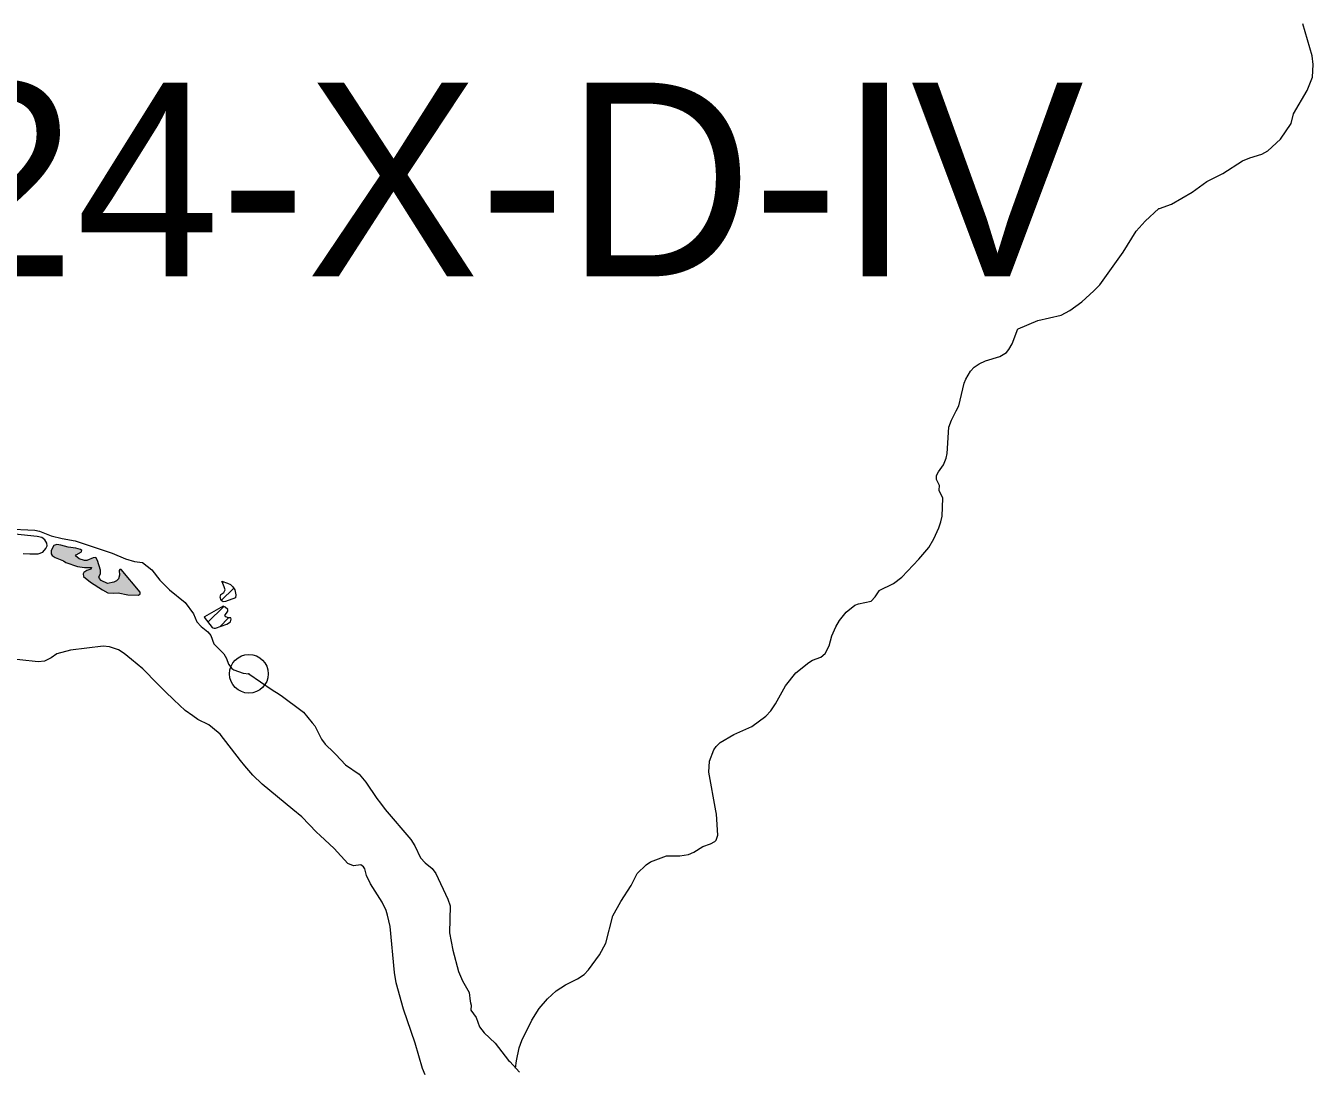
# Model space of a CAD drawing. Extents: x -1643653 to 4543381, y 1624270 to 13878484.
# Drawn here: x 600924 to 604258, y 8901466 to 8904160 of the extents above; entities that cross this region are included whole.
import ezdxf

# ---------------------------------------------------------------- set-up
doc = ezdxf.new("R2010")
doc.units = 0
doc.header["$LTSCALE"] = 200
doc.header["$PDMODE"] = 32
doc.header["$PDSIZE"] = 100
doc.layers.add('6', color=7, linetype='Continuous', lineweight=13)
doc.layers.add('60', color=7, linetype='Continuous', lineweight=13)

msp = doc.modelspace()

# ---------------------------------------------------------------- hatches: boundary and pattern name
at = {"layer": '6'}
msp.add_hatch(color=256, dxfattribs=at).paths.add_polyline_path([(601150.6, 8902725.2), (601134.7, 8902721.4), (601118.6, 8902729.2), (601113.6, 8902734.3), (601112.4, 8902738.6), (601116.7, 8902746.4), (601116.5, 8902755.9), (601109, 8902780.7), (601104, 8902788.7), (601097.9, 8902788.1), (601081.6, 8902781), (601075.5, 8902780.8), (601061.4, 8902785.3), (601052.3, 8902793.2), (601053.3, 8902795.5), (601067.3, 8902803.4), (601068.3, 8902807.1), (601065.2, 8902809.5), (601052.9, 8902813.1), (601033.2, 8902815.2), (601014.5, 8902820.9), (601004.2, 8902822.5), (600996.2, 8902819.5), (600989.2, 8902807.1), (600988.8, 8902798.6), (600992.2, 8902793.7), (600999.2, 8902789.2), (601021.4, 8902780.2), (601027.2, 8902776), (601057.3, 8902765.6), (601075.4, 8902762.7), (601093.4, 8902762.8), (601091.1, 8902758.6), (601080.8, 8902755.6), (601073.4, 8902750.4), (601071.7, 8902746.5), (601072.5, 8902739.9), (601090.4, 8902725.5), (601121.2, 8902705.2), (601135.1, 8902697.8), (601148.8, 8902696.4), (601162.1, 8902697.7), (601187.1, 8902692.6), (601214.5, 8902691.8), (601218.8, 8902695.2), (601218.8, 8902699.3), (601170, 8902757.8), (601166.7, 8902758.1), (601164.5, 8902755.3), (601165.2, 8902743.2), (601162.5, 8902733.7), (601157.4, 8902728.3)])

# ---------------------------------------------------------------- linework, layer by layer
for p, q in [((601428.1, 8902677.9), (601460.1, 8902709.9)), ((601431.2, 8902723.4), (601434, 8902726.2)), ((601393.6, 8902622), (601434.3, 8902662.7)), ((601424.2, 8902610.1), (601446.8, 8902632.8))]:
    msp.add_line(p, q, dxfattribs=at)
for points in [[(603848.5, 8903689.3), (603879.4, 8903699.9), (603932.5, 8903731.3), (603970.9, 8903758.4), (604011.4, 8903779.7), (604062.1, 8903811.7), (604081.3, 8903819.7), (604112.1, 8903829.5), (604128.1, 8903837.8), (604160.6, 8903868.1), (604188, 8903908.3), (604193.8, 8903933.4), (604229.6, 8903993.3), (604243.1, 8904028.2), (604244.7, 8904060.5), (604241.9, 8904082.8), (604217.8, 8904165.8)], [(603848.5, 8903689.3), (603879.4, 8903699.9), (603932.5, 8903731.3), (603970.9, 8903758.4), (604011.4, 8903779.7), (604062.1, 8903811.7), (604081.3, 8903819.7), (604112.1, 8903829.5), (604128.1, 8903837.8), (604160.6, 8903868.1), (604188, 8903908.3), (604193.8, 8903933.4), (604229.6, 8903993.3), (604243.1, 8904028.2), (604244.7, 8904060.5), (604241.9, 8904082.8), (604217.8, 8904165.8)], [(603483.1, 8903378.3), (603483.5, 8903378.8), (603534.8, 8903400.2), (603594.5, 8903414.3), (603616.7, 8903425.6), (603647.8, 8903448.6), (603679.1, 8903476.5), (603694.2, 8903492.2), (603694.2, 8903492.2), (603754.4, 8903576.4), (603788.6, 8903630.3), (603811.4, 8903656.2), (603846.9, 8903688.8), (603848.5, 8903689.3)], [(603483.1, 8903378.3), (603483.5, 8903378.8), (603534.8, 8903400.2), (603594.5, 8903414.3), (603616.7, 8903425.6), (603647.8, 8903448.6), (603679.1, 8903476.5), (603694.2, 8903492.2), (603694.2, 8903492.2), (603754.4, 8903576.4), (603788.6, 8903630.3), (603811.4, 8903656.2), (603846.9, 8903688.8), (603848.5, 8903689.3)], [(603324, 8903166.9), (603330.9, 8903180.3), (603344.7, 8903238.3), (603348.7, 8903249.1), (603360.5, 8903269.5), (603370.1, 8903279.6), (603382.8, 8903288.5), (603399.7, 8903296.2), (603436.4, 8903306.9), (603453.6, 8903318), (603459.7, 8903325.4), (603468.1, 8903340.2), (603483.1, 8903378.3)], [(603324, 8903166.9), (603330.9, 8903180.3), (603344.7, 8903238.3), (603348.7, 8903249.1), (603360.5, 8903269.5), (603370.1, 8903279.6), (603382.8, 8903288.5), (603399.7, 8903296.2), (603436.4, 8903306.9), (603453.6, 8903318), (603459.7, 8903325.4), (603468.1, 8903340.2), (603483.1, 8903378.3)], [(603279.8, 8902962.1), (603280.5, 8902974.6), (603273.5, 8902989.6), (603273.4, 8903000.5), (603278, 8903010.1), (603291.1, 8903028.1), (603297.7, 8903044.9), (603300.5, 8903057.1), (603304.6, 8903125.2), (603311.8, 8903143.4), (603311.8, 8903143.4), (603324, 8903166.9)], [(603279.8, 8902962.1), (603280.5, 8902974.6), (603273.5, 8902989.6), (603273.4, 8903000.5), (603278, 8903010.1), (603291.1, 8903028.1), (603297.7, 8903044.9), (603300.5, 8903057.1), (603304.6, 8903125.2), (603311.8, 8903143.4), (603311.8, 8903143.4), (603324, 8903166.9)], [(603125.3, 8902703.2), (603125.5, 8902703.4), (603161.9, 8902721.7), (603183.4, 8902737.9), (603227.5, 8902784.5), (603253, 8902814.8), (603266.1, 8902837.2), (603279.3, 8902865.2), (603284.7, 8902880.8), (603287.6, 8902895.8), (603289.1, 8902941.6), (603279.8, 8902961.4), (603279.8, 8902962.1)], [(603125.3, 8902703.2), (603125.5, 8902703.4), (603161.9, 8902721.7), (603183.4, 8902737.9), (603227.5, 8902784.5), (603253, 8902814.8), (603266.1, 8902837.2), (603279.3, 8902865.2), (603284.7, 8902880.8), (603287.6, 8902895.8), (603289.1, 8902941.6), (603279.8, 8902961.4), (603279.8, 8902962.1)], [(600874.1, 8902863), (600947.2, 8902859.5), (600959.4, 8902856.7), (600989.1, 8902845), (601017.9, 8902837.6), (601051.3, 8902831.4), (601146.6, 8902799.9), (601180.6, 8902785.6), (601203.9, 8902778.1), (601225, 8902776.3)], [(600916.9, 8902799.4), (600934.1, 8902797.9), (600955.7, 8902798.4), (600967.7, 8902802.3), (600975.8, 8902811.7), (600978.7, 8902818.6), (600978, 8902826.1), (600973.1, 8902834.8), (600965, 8902840.1), (600953, 8902842.7), (600879.2, 8902850.3)], [(601225, 8902776.3), (601248.8, 8902756.9), (601269.9, 8902730.5), (601294.3, 8902705.6), (601335.3, 8902673.1), (601356.4, 8902643.6)], [(602703.6, 8902135.4), (602685.7, 8902235), (602687.1, 8902263.6), (602699.1, 8902292.9), (602704.9, 8902301.3), (602715, 8902311.4), (602750.2, 8902332.5), (602796.9, 8902353.2), (602833.1, 8902379.3), (602845.3, 8902393.6), (602857.7, 8902411.3), (602883.4, 8902457.7), (602910.2, 8902491.3), (602943.5, 8902518.1), (602953.5, 8902523.6), (602974.9, 8902531.3), (602985.9, 8902541), (602995.8, 8902560.9), (603003.1, 8902586.9), (603013.4, 8902609.7), (603023.1, 8902626.2), (603040.1, 8902647.5), (603062.7, 8902666.2), (603071.5, 8902669.3), (603104.3, 8902675.8), (603114.6, 8902687.5), (603125.3, 8902703.2)], [(602703.6, 8902135.4), (602685.7, 8902235), (602687.1, 8902263.6), (602699.1, 8902292.9), (602704.9, 8902301.3), (602715, 8902311.4), (602750.2, 8902332.5), (602796.9, 8902353.2), (602833.1, 8902379.3), (602845.3, 8902393.6), (602857.7, 8902411.3), (602883.4, 8902457.7), (602910.2, 8902491.3), (602943.5, 8902518.1), (602953.5, 8902523.6), (602974.9, 8902531.3), (602985.9, 8902541), (602995.8, 8902560.9), (603003.1, 8902586.9), (603013.4, 8902609.7), (603023.1, 8902626.2), (603040.1, 8902647.5), (603062.7, 8902666.2), (603071.5, 8902669.3), (603104.3, 8902675.8), (603114.6, 8902687.5), (603125.3, 8902703.2)], [(601452.3, 8902626.2), (601453.3, 8902629.7), (601453, 8902633), (601446.3, 8902632.8), (601440.2, 8902635.5), (601437.4, 8902638.8), (601444.9, 8902650.6), (601444.6, 8902654.9), (601438.4, 8902660.8), (601432.8, 8902663.4), (601384.8, 8902635.4), (601384, 8902634.5)], [(601356.4, 8902643.6), (601365.1, 8902622.6), (601376.4, 8902611.1), (601393.5, 8902597.3), (601401.5, 8902587.7), (601408.8, 8902566.5), (601434.3, 8902540.1)], [(601384, 8902634.5), (601404.6, 8902607.9), (601406.6, 8902607), (601410.1, 8902606.7)], [(601410.1, 8902606.7), (601413.4, 8902606.4), (601442.6, 8902616.4), (601451.5, 8902623.2), (601452.3, 8902626.2)], [(601196.4, 8902525.8), (601177.5, 8902541.3), (601162.5, 8902550.2), (601140, 8902558.1), (601123.5, 8902560.4), (601039, 8902549.5), (601004, 8902539.9), (600989, 8902530.2), (600972.2, 8902521.8), (600955.9, 8902519.4), (600908.7, 8902524.8), (600826.6, 8902527.4), (600751.2, 8902537.5), (600711.9, 8902550.3)], [(601434.3, 8902540.1), (601441.5, 8902528.2), (601446.9, 8902513.5), (601455.3, 8902502.8), (601460.5, 8902499.4), (601484.8, 8902490.4), (601499.3, 8902488.8)], [(601263.6, 8902463), (601225.3, 8902502), (601196.4, 8902525.8)], [(601305.8, 8902421.8), (601283.2, 8902442.9), (601263.6, 8902463)], [(601499.3, 8902488.8), (601559.7, 8902447.2), (601577.7, 8902436)], [(601577.7, 8902436), (601586.4, 8902430.6), (601633.5, 8902394.9)], [(601354.6, 8902380.3), (601335.3, 8902394.2), (601305.8, 8902421.8)], [(601405.5, 8902349.1), (601396.2, 8902356.7), (601367.8, 8902370.9), (601354.6, 8902380.3)], [(601633.5, 8902394.9), (601640.2, 8902389.8), (601662.6, 8902362.7)], [(601489, 8902251.6), (601477.9, 8902264.8), (601425, 8902333.3), (601405.5, 8902349.1)], [(601662.6, 8902362.7), (601669.1, 8902354.8), (601686.8, 8902320.3), (601695.9, 8902307.1), (601718.4, 8902286)], [(601718.4, 8902286), (601723.9, 8902280.8), (601748.1, 8902253.7), (601783.7, 8902229.7), (601800.9, 8902208.8), (601829.6, 8902166.8), (601838.7, 8902155.4)], [(601612.8, 8902138.5), (601533.2, 8902203.8), (601509.2, 8902227.6), (601489, 8902251.6)], [(601683.1, 8902071.6), (601673.9, 8902080.1), (601636.1, 8902119.4), (601612.8, 8902138.5)], [(601838.7, 8902155.4), (601850.7, 8902138.6), (601917.4, 8902061), (601927.7, 8902045.3), (601942.1, 8902013.9), (601954.3, 8902000.9), (601971.8, 8901986.4), (601981.9, 8901973.9), (602012.8, 8901907.1), (602018.3, 8901889.8), (602016.7, 8901820.4), (602025, 8901776.1), (602039.9, 8901720.6), (602050.1, 8901696.6), (602067.1, 8901666.2), (602069.7, 8901644.2), (602070.8, 8901639.8)], [(602187.4, 8901471.7), (602189.9, 8901490.4), (602196.8, 8901523.9), (602203.3, 8901543.2), (602229.3, 8901595.1), (602248.3, 8901625.4), (602269.3, 8901650), (602292.3, 8901670.8), (602316.4, 8901686.5), (602346.7, 8901702), (602364, 8901712.7), (602375.5, 8901724.7), (602403.4, 8901763.5), (602419.7, 8901793.9), (602438, 8901864), (602458.8, 8901901.1), (602485.7, 8901943), (602501.1, 8901973.6), (602524, 8901995.8), (602535.5, 8902003.7), (602576.8, 8902019), (602610.6, 8902019.3), (602633.5, 8902022.2), (602647.1, 8902028.6), (602670.3, 8902043.6), (602690.3, 8902050.4), (602701.4, 8902056.2), (602704.6, 8902059.5), (602709, 8902072.5), (602705.2, 8902126.5), (602703.6, 8902135.4)], [(602207.7, 8901552), (602229.3, 8901595.1), (602248.3, 8901625.4), (602269.3, 8901650), (602292.3, 8901670.8), (602316.4, 8901686.5), (602346.7, 8901702), (602364, 8901712.7), (602375.5, 8901724.7), (602403.4, 8901763.5), (602419.7, 8901793.9), (602438, 8901864), (602458.8, 8901901.1), (602485.7, 8901943), (602501.1, 8901973.6), (602524, 8901995.8), (602535.5, 8902003.7), (602576.8, 8902019), (602610.6, 8902019.3), (602633.5, 8902022.2), (602647.1, 8902028.6), (602670.3, 8902043.6), (602690.3, 8902050.4), (602701.4, 8902056.2), (602704.6, 8902059.5), (602709, 8902072.5), (602705.2, 8902126.5), (602703.6, 8902135.4)], [(601856.7, 8901865.8), (601853.8, 8901877.8), (601843.4, 8901899.9), (601813.1, 8901946.7), (601802.3, 8901968.8), (601798.2, 8901985.7), (601795.2, 8901990.5), (601787.8, 8901996), (601768.8, 8901993.7), (601754.9, 8901999.1), (601718.9, 8902038.4), (601683.1, 8902071.6)], [(601879.6, 8901691.2), (601874.5, 8901718.3), (601863.6, 8901836.8), (601856.7, 8901865.8)], [(601918.2, 8901565.6), (601898.4, 8901623.6), (601879.6, 8901691.2)], [(602070.8, 8901639.8), (602072.5, 8901633.8), (602072, 8901620.7), (602085.6, 8901602.1), (602093.9, 8901578.1), (602106, 8901562.3), (602134.9, 8901535.6), (602168.7, 8901491), (602172.2, 8901488.4), (602197.2, 8901460.9)], [(601954.3, 8901454.4), (601947.3, 8901470.2), (601928.1, 8901536.3), (601918.2, 8901565.6)]]:
    msp.add_lwpolyline(points, dxfattribs=at)
for points in [[(601150.6, 8902725.2), (601134.7, 8902721.4), (601118.6, 8902729.2), (601113.6, 8902734.3), (601112.4, 8902738.6), (601116.7, 8902746.4), (601116.5, 8902755.9), (601109, 8902780.7), (601104, 8902788.7), (601097.9, 8902788.1), (601081.6, 8902781), (601075.5, 8902780.8), (601061.4, 8902785.3), (601052.3, 8902793.2), (601053.3, 8902795.5), (601067.3, 8902803.4), (601068.3, 8902807.1), (601065.2, 8902809.5), (601052.9, 8902813.1), (601033.2, 8902815.2), (601014.5, 8902820.9), (601004.2, 8902822.5), (600996.2, 8902819.5), (600989.2, 8902807.1), (600988.8, 8902798.6), (600992.2, 8902793.7), (600999.2, 8902789.2), (601021.4, 8902780.2), (601027.2, 8902776), (601057.3, 8902765.6), (601075.4, 8902762.7), (601093.4, 8902762.8), (601091.1, 8902758.6), (601080.8, 8902755.6), (601073.4, 8902750.4), (601071.7, 8902746.5), (601072.5, 8902739.9), (601090.4, 8902725.5), (601121.2, 8902705.2), (601135.1, 8902697.8), (601148.8, 8902696.4), (601162.1, 8902697.7), (601187.1, 8902692.6), (601214.5, 8902691.8), (601218.8, 8902695.2), (601218.8, 8902699.3), (601170, 8902757.8), (601166.7, 8902758.1), (601164.5, 8902755.3), (601165.2, 8902743.2), (601162.5, 8902733.7), (601157.4, 8902728.3)], [(601429.6, 8902727.7), (601444, 8902722.8), (601451.8, 8902718.9), (601458.2, 8902712.8), (601463, 8902705.6), (601465.7, 8902692.5), (601464.9, 8902685), (601439, 8902675.2), (601433.3, 8902674.3), (601427.7, 8902678.2), (601425, 8902686.2), (601426.5, 8902693.1), (601434.8, 8902698.8), (601438.1, 8902705), (601435.7, 8902713.3), (601429.9, 8902726.2)]]:
    msp.add_lwpolyline(points, close=True, dxfattribs=at)
msp.add_point((601499.3, 8902488.8), dxfattribs=at)
at = {"layer": '60', "lineweight": 25}
msp.add_spline([(814781, 9009175.5), (814787.2, 9009173.4), (814796.9, 9009173.4), (814799.4, 9009172.4), (814805.1, 9009174.5), (814805.6, 9009176.5), (814811.7, 9009179.5), (814811.7, 9009179.5), (814801.5, 9009181), (814790.7, 9009181.5), (814784.1, 9009183.1), (814777.4, 9009185.1), (814778.4, 9009175.5)], degree=3, dxfattribs=at)

# ---------------------------------------------------------------- texts
at = {"layer": '6'}
msp.add_text('SC-24-X-D-IV', height=500, dxfattribs=at).set_placement((599529.4, 8903514.1))

doc.saveas('drawing.dxf')
